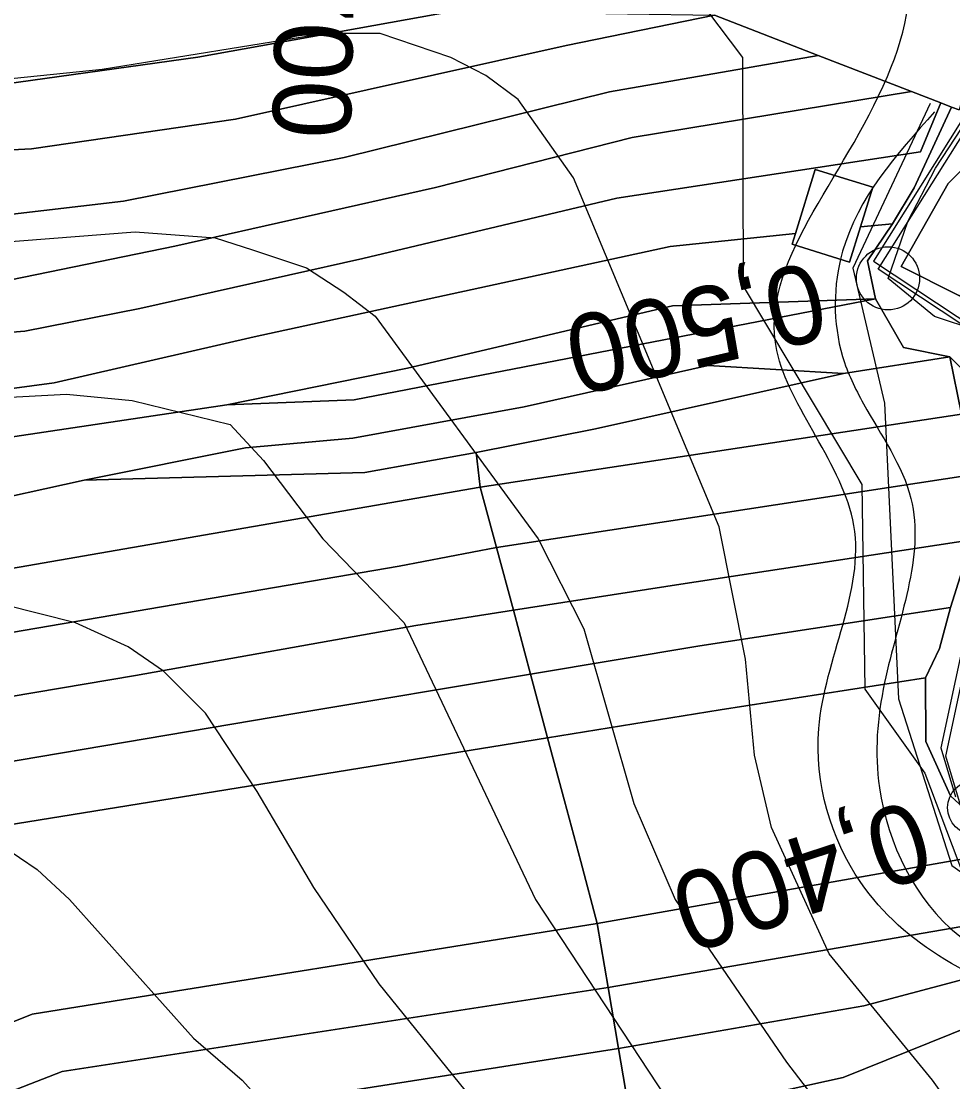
# Model space of a CAD drawing. Extents: x -510989 to -501240, y -1184665 to -1176098.
# Drawn here: x -503866.9 to -503711.9, y -1180892.3 to -1180716 of the extents above; entities that cross this region are included whole.
import ezdxf

# ---------------------------------------------------------------- set-up
doc = ezdxf.new("R2010")
doc.units = 0
for name, color, linetype in [('NAVRH_revitalizace_toku', 7, 'Continuous'), ('orna_puda', 7, 'Continuous'), ('ostatni_plocha_x_draha', 7, 'Continuous'), ('ostatni_plocha_x_jina_plocha', 7, 'Continuous'), ('ostatni_plocha_x_neplodna_puda', 7, 'Continuous'), ('popis', 7, 'Continuous'), ('STAV_zaplavove_uzemi', 7, 'Continuous'), ('trasovani_toku', 7, 'Continuous'), ('trvaly_travni_porost', 7, 'Continuous'), ('vodni_plocha_x_vodni_tok_v_koryt_prir_n_upr', 7, 'Continuous'), ('vrstevnice_01', 7, 'Continuous'), ('vrstevnice_02', 7, 'Continuous')]:
    doc.layers.add(name, color=color, linetype=linetype)

msp = doc.modelspace()

# ---------------------------------------------------------------- linework, layer by layer
at = {"layer": 'NAVRH_revitalizace_toku'}
msp.add_lwpolyline([(-503715.72, -1180729.64), (-503728.58, -1180757.02), (-503723.3, -1180779.46), (-503720.99, -1180828.62), (-503712.09, -1180856.33), (-503683.05, -1180876.79), (-503660.29, -1180915.06), (-503646.1, -1180928.92), (-503636.86, -1180932.55), (-503582.09, -1180922.98)], dxfattribs=at)
at = {"layer": 'orna_puda'}
for points in [[(-503791.21, -1180787.67), (-503790.52, -1180793.41), (-503886.07, -1180809.98), (-503906.63, -1180813.74), (-503995.57, -1180856.8), (-504000.67, -1180849.75), (-503985.2, -1180840.1), (-503947.96, -1180818.18), (-503913.79, -1180804.88), (-503856.38, -1180792.27), (-503809.74, -1180791.02)], [(-503787.82, -1180803.48), (-503804.02, -1180806.56), (-503899.63, -1180822.9), (-503989.53, -1180865.16), (-503995.57, -1180856.8), (-503906.63, -1180813.74), (-503886.07, -1180809.98), (-503790.52, -1180793.41)], [(-503787.82, -1180803.48), (-503785.02, -1180813.9), (-503801.25, -1180816.42), (-503847.86, -1180824.72), (-503893.86, -1180832.52), (-503983.07, -1180873.91), (-503989.53, -1180865.16), (-503899.63, -1180822.9), (-503804.02, -1180806.56)], [(-503801.25, -1180816.42), (-503785.02, -1180813.9), (-503782.17, -1180824.53), (-503821.34, -1180831.06), (-503888.51, -1180842.44), (-503977.26, -1180882.12), (-503983.07, -1180873.91), (-503893.86, -1180832.52), (-503847.86, -1180824.72)], [(-503782.17, -1180824.53), (-503779.33, -1180835.1), (-503882.25, -1180851.75), (-503970.9, -1180890.91), (-503977.26, -1180882.12), (-503888.51, -1180842.44), (-503821.34, -1180831.06)], [(-503771.06, -1180865.98), (-503769.26, -1180876.6), (-503860.04, -1180890.55), (-503946.76, -1180924.3), (-503952.68, -1180916.27), (-503865.05, -1180881.02)], [(-503767.53, -1180886.77), (-503765.56, -1180898.42), (-503792.31, -1180901.75), (-503816.49, -1180903.43), (-503854.78, -1180911.11), (-503907.01, -1180927.45), (-503916.79, -1180933.04), (-503932.08, -1180944.6), (-503940.32, -1180933.21), (-503853.33, -1180900.2)]]:
    msp.add_lwpolyline(points, close=True, dxfattribs=at)
at = {"layer": 'ostatni_plocha_x_draha'}
msp.add_lwpolyline([(-503705.69, -1180714.15), (-503707.85, -1180720.08), (-503710.91, -1180730.73), (-503712.16, -1180730.25), (-503713.94, -1180729.56), (-503718.83, -1180727.66), (-503734.33, -1180721.65), (-503751.58, -1180714.96)], dxfattribs=at)
at = {"layer": 'ostatni_plocha_x_jina_plocha'}
msp.add_lwpolyline([(-503725.25, -1180743.59), (-503727.3, -1180750.18), (-503729.11, -1180756.01), (-503738.66, -1180753.04), (-503738.11, -1180751.28), (-503734.81, -1180740.62)], close=True, dxfattribs=at)
at = {"layer": 'ostatni_plocha_x_neplodna_puda'}
msp.add_lwpolyline([(-504039.44, -1180861.88), (-504012.57, -1180841.28), (-503977.94, -1180819.74), (-503947.84, -1180806.36), (-503917.32, -1180796.6), (-503885.06, -1180787.56), (-503832.66, -1180779.76), (-503811.49, -1180778.89), (-503724.79, -1180762.12), (-503720.12, -1180770.21), (-503712.46, -1180771.79), (-503730.12, -1180774.54), (-503752.63, -1180773.19), (-503783.22, -1180780.09), (-503811.71, -1180785.3), (-503829.55, -1180786.9), (-503856.38, -1180792.27), (-503913.79, -1180804.88), (-503947.96, -1180818.18), (-503977.53, -1180832.29), (-504001.94, -1180847.99), (-504004.15, -1180849.69), (-504012.2, -1180855.12), (-504035.54, -1180874.36)], dxfattribs=at)
msp.add_lwpolyline([(-503752.63, -1180773.19), (-503730.12, -1180774.54), (-503771.38, -1180783.71), (-503791.21, -1180787.67), (-503809.74, -1180791.02), (-503856.38, -1180792.27), (-503829.55, -1180786.9), (-503811.71, -1180785.3), (-503783.22, -1180780.09)], close=True, dxfattribs=at)
at = {"layer": 'popis'}
msp.add_lwpolyline([(-503649.8, -1180907.28), (-503655.29, -1180884.69), (-503661.2, -1180878.06), (-503664.65, -1180867.12), (-503674.87, -1180861.64), (-503690.55, -1180866.1), (-503710.66, -1180846.29), (-503713.12, -1180838.14), (-503708.23, -1180815.41), (-503704.74, -1180795.04), (-503703.38, -1180771.06), (-503724.34, -1180757.19), (-503716.64, -1180744.95), (-503708.94, -1180732.71), (-503710.1, -1180732.08), (-503707.05, -1180721.42), (-503703.98, -1180713)], dxfattribs=at)
at = {"layer": 'STAV_zaplavove_uzemi'}
for points in [[(-504540.1, -1180857.4), (-504577.6, -1180869.9), (-504578.56, -1180860.28), (-504550.67, -1180843.94), (-504523.75, -1180837.2), (-504478.55, -1180823.74), (-504444.9, -1180804.51), (-504446.82, -1180793.93), (-504446.82, -1180779.51), (-504445.86, -1180755.47), (-504441.05, -1180745.85), (-504426.63, -1180754.51), (-504417.97, -1180766.04), (-504413.17, -1180777.58), (-504398.74, -1180788.16), (-504367.97, -1180786.24), (-504329.51, -1180770.85), (-504283.35, -1180754.51), (-504262.2, -1180724.7), (-504238.16, -1180694.89), (-504218.92, -1180663.15), (-504185.27, -1180631.42), (-504166.04, -1180606.42), (-504143.92, -1180591.03), (-504113.15, -1180572.76), (-504085.26, -1180570.84), (-504067.95, -1180564.11), (-504042.95, -1180584.3), (-504041.99, -1180609.3), (-504034.29, -1180620.84), (-504019.87, -1180632.38), (-503985.25, -1180627.57), (-503970.83, -1180622.77), (-503966.98, -1180607.38), (-503969.87, -1180574.69), (-503950.64, -1180559.3), (-503899.67, -1180566.99), (-503832.36, -1180592), (-503773.38, -1180619.38), (-503737.54, -1180645.61), (-503699.95, -1180679.7), (-503682.47, -1180704.18), (-503669.35, -1180719.04), (-503664.11, -1180725.16), (-503685.09, -1180722.54), (-503689.46, -1180721.66), (-503691.21, -1180741.77), (-503665.86, -1180776.74), (-503654.49, -1180807.33), (-503622.15, -1180837.93), (-503605.54, -1180857.16), (-503581.94, -1180873.77), (-503569.7, -1180887.76), (-503551.34, -1180899.12), (-503533.86, -1180905.24), (-503519.87, -1180914.86), (-503521.62, -1180886.01), (-503509.38, -1180869.4), (-503486.65, -1180862.41), (-503463.92, -1180863.28), (-503442.94, -1180864.15), (-503421.09, -1180871.15), (-503407.1, -1180879.02), (-503403.6, -1180885.13), (-503432.45, -1180912.23), (-503450.81, -1180934.96), (-503458.68, -1180948.07), (-503460.51, -1180958), (-503445.13, -1180968.57), (-503429.74, -1180958.96), (-503410.51, -1180930.11), (-503389.35, -1180907.03), (-503369.16, -1180886.84), (-503347.04, -1180874.34), (-503333.58, -1180868.57), (-503300.89, -1180867.61), (-503271.08, -1180854.15), (-503218.19, -1180816.64), (-503177.8, -1180772.41), (-503136.45, -1180737.79), (-503127.8, -1180727.21), (-503108.57, -1180722.41), (-503094.14, -1180728.18), (-503074.91, -1180728.18), (-503051.83, -1180714.71), (-503035.48, -1180702.21), (-503022.02, -1180736.83), (-503014.33, -1180767.6), (-503006.64, -1180784.91), (-502997.02, -1180789.72), (-502932.59, -1180779.14)], [(-503691.1, -1180709.63), (-503698.14, -1180689.92), (-503726.29, -1180661.77), (-503758.67, -1180635.02), (-503793.87, -1180613.9), (-503848.78, -1180591.37), (-503885.38, -1180575.88), (-503937.22, -1180564.11), (-503952.58, -1180564.11), (-503964.1, -1180580.75), (-503962.82, -1180602.51), (-503964.1, -1180625.54), (-503990.97, -1180635.78), (-504028.09, -1180635.78), (-504080.57, -1180656.26), (-504118.96, -1180675.46), (-504153.52, -1180702.34), (-504177.84, -1180745.85), (-504193.2, -1180768.89), (-504226.47, -1180789.37), (-504318.63, -1180820.09), (-504383.9, -1180844.41), (-504463.25, -1180867.44), (-504524.69, -1180885.36), (-504582.26, -1180902.78), (-504631.98, -1180942.98), (-504690.15, -1180991.64), (-504735.64, -1181042.41), (-504756.79, -1181076.26), (-504777.95, -1181112.22)], [(-504594.17, -1181642.09), (-504629.77, -1181535.28), (-504650.39, -1181443.46), (-504674.75, -1181355.39), (-504706.6, -1181265.44), (-504719.72, -1181182.99), (-504747.83, -1181113.66), (-504727.29, -1181064.42), (-504683.65, -1181020.77), (-504624.52, -1180967.28), (-504575.24, -1180927.85), (-504544.27, -1180915.18), (-504445.72, -1180881.39), (-504404.89, -1180867.31), (-504292.26, -1180829.3), (-504179.63, -1180791.29), (-504099.38, -1180734.98), (-504020.54, -1180698.37), (-503957.18, -1180675.84), (-503893.83, -1180664.58), (-503865.67, -1180678.66), (-503817.8, -1180689.92), (-503788.24, -1180689.92), (-503764.3, -1180695.55), (-503736.15, -1180687.11), (-503717.85, -1180698.37), (-503716.44, -1180708.23)], [(-502250.32, -1184002.61), (-502355.07, -1183875.41), (-502442.37, -1183790.61), (-502477.29, -1183700.82), (-502532.16, -1183578.61), (-502567.08, -1183448.91), (-502626.05, -1183402.34), (-502705.41, -1183380.59), (-502814.2, -1183349.87), (-502882.03, -1183297.39), (-502931.95, -1183237.24), (-503042.02, -1183107.97), (-503139.64, -1183018.94), (-503222.14, -1182957.59), (-503308.56, -1182839.96), (-503316.24, -1182784.92), (-503330.32, -1182756.77), (-503348.24, -1182719.65), (-503334.16, -1182651.82), (-503323.92, -1182595.5), (-503313.68, -1182526.39), (-503294.1, -1182480.5), (-503251.86, -1182396.03), (-503229.34, -1182314.37), (-503216.1, -1182227.15), (-503242.43, -1182174.5), (-503271.86, -1182129.59), (-503287.34, -1182081.58), (-503343.88, -1182028.1), (-503361.79, -1182008.91), (-503396.35, -1181952.59), (-503442.43, -1181933.39), (-503497.46, -1181888.6), (-503525.62, -1181860.44), (-503528.18, -1181837.4), (-503548.66, -1181767.01), (-503558.9, -1181729.89), (-503576.82, -1181682.53), (-503578.1, -1181621.1), (-503567.86, -1181572.46), (-503552.5, -1181536.63), (-503538.04, -1181458.36), (-503518.33, -1181411.9), (-503509.88, -1181341.51), (-503497.21, -1181207.63), (-503499.77, -1181097.56), (-503498.02, -1181031.35), (-503510.82, -1180970.85), (-503549.22, -1180952.23), (-503571.32, -1180940.6), (-503605.07, -1180937.11), (-503651.61, -1180939.44), (-503671.39, -1180917.33), (-503679.53, -1180892.89), (-503713.27, -1180871.95), (-503727.24, -1180859.15), (-503734.22, -1180833.55), (-503728.4, -1180799.81), (-503741.2, -1180770.72), (-503722.82, -1180725.17), (-503721.54, -1180703.41), (-503731.78, -1180697.01), (-503767.61, -1180699.57), (-503790.65, -1180697.01), (-503817.53, -1180697.01), (-503861.04, -1180686.77), (-503889.2, -1180675.25), (-503900.72, -1180668.85), (-503953.2, -1180679.09), (-503997.99, -1180697.01), (-504063.27, -1180722.61), (-504109.34, -1180749.49), (-504142.62, -1180776.36), (-504177.18, -1180796.84), (-504211.73, -1180817.32), (-504414.98, -1180961.5), (-504472.7, -1180998.11), (-504544.51, -1181068.5), (-504600.82, -1181143.12), (-504621.94, -1181196.62), (-504641.65, -1181267.01), (-504660.25, -1181350.62), (-504634.7, -1181398.32), (-504617.66, -1181447.72), (-504600.62, -1181492.01), (-504587, -1181548.23), (-504592.11, -1181628.29), (-504569.96, -1181682.81), (-504568.26, -1181664.07), (-504554.63, -1181621.48), (-504547.82, -1181597.63)], [(-503714.98, -1180731.03), (-503730.27, -1180754.23), (-503730.27, -1180771.71), (-503726.78, -1180779.58), (-503718.91, -1180795.31), (-503723.28, -1180825.91), (-503724.15, -1180843.39), (-503711.04, -1180867.87), (-503683.07, -1180880.11), (-503667.33, -1180894.1), (-503661.21, -1180911.58), (-503650.72, -1180926.44), (-503637.61, -1180932.56), (-503612.26, -1180929.06), (-503601.77, -1180929.06), (-503577.29, -1180926.44)]]:
    msp.add_spline(points, degree=3, dxfattribs=at)
at = {"layer": 'trasovani_toku'}
for p, q in [((-503714.8, -1180740.42), (-503709.36, -1180732.03)), ((-503719.43, -1180749.28), (-503714.8, -1180740.42)), ((-503722.71, -1180758.72), (-503719.43, -1180749.28)), ((-503714.98, -1180765.07), (-503722.71, -1180758.72)), ((-503705.5, -1180768.24), (-503714.98, -1180765.07))]:
    msp.add_line(p, q, dxfattribs=at)
for centre, radius in [((-503722.71, -1180758.72), 5.25), ((-503708.31, -1180846.71), 4.5)]:
    msp.add_circle(centre, radius, dxfattribs=at)
at = {"layer": 'trvaly_travni_porost'}
for points in [[(-504042.72, -1180773.54), (-504004.99, -1180751.36), (-503977.3, -1180737.63), (-503942.31, -1180725.3), (-503904.17, -1180716.89), (-503883.3, -1180715.93), (-503864.26, -1180713.18), (-503839.35, -1180710.77), (-503808.49, -1180705.28), (-503794.99, -1180714.3), (-503837.47, -1180721.93), (-503874.52, -1180727.1), (-503902.61, -1180728.83), (-503932.95, -1180734.75), (-503973.31, -1180747.67), (-504005.62, -1180763.69), (-504037.66, -1180782.1)], [(-504037.66, -1180782.1), (-504005.62, -1180763.69), (-503973.31, -1180747.67), (-503932.95, -1180734.75), (-503902.61, -1180728.83), (-503874.52, -1180727.1), (-503837.47, -1180721.93), (-503794.99, -1180714.3), (-503751.58, -1180714.96), (-503776.25, -1180720.02), (-503831.21, -1180732.25), (-503865.14, -1180737.17), (-503904.29, -1180739.18), (-503932.67, -1180745.69), (-503969.51, -1180757.54), (-503998.39, -1180770.77), (-504030.03, -1180788.94), (-504063.16, -1180813.21)], [(-504063.16, -1180813.21), (-504030.03, -1180788.94), (-503998.39, -1180770.77), (-503969.51, -1180757.54), (-503932.67, -1180745.69), (-503904.29, -1180739.18), (-503865.14, -1180737.17), (-503831.21, -1180732.25), (-503776.25, -1180720.02), (-503751.58, -1180714.96), (-503734.33, -1180721.65), (-503769.03, -1180727.73), (-503813.13, -1180738.61), (-503849.83, -1180745.87), (-503870.18, -1180748.3), (-503899.27, -1180749.26), (-503931.21, -1180756.27), (-503963.78, -1180766.75), (-503992.09, -1180779.49), (-504022.36, -1180795.88), (-504041.62, -1180809.25)], [(-504041.62, -1180809.25), (-504022.36, -1180795.88), (-503992.09, -1180779.49), (-503963.78, -1180766.75), (-503931.21, -1180756.27), (-503899.27, -1180749.26), (-503870.18, -1180748.3), (-503849.83, -1180745.87), (-503813.13, -1180738.61), (-503769.03, -1180727.73), (-503734.33, -1180721.65), (-503718.83, -1180727.66), (-503765.25, -1180735.33), (-503797.94, -1180743.63), (-503841.33, -1180753.39), (-503870.79, -1180759.43), (-503892.61, -1180760.07), (-503924.98, -1180765.97), (-503956.19, -1180776.53), (-503991.43, -1180791.38), (-504023.05, -1180809.84), (-504056.44, -1180835.48)], [(-504056.44, -1180835.48), (-504023.05, -1180809.84), (-503991.43, -1180791.38), (-503956.19, -1180776.53), (-503924.98, -1180765.97), (-503892.61, -1180760.07), (-503870.79, -1180759.43), (-503841.33, -1180753.39), (-503797.94, -1180743.63), (-503765.25, -1180735.33), (-503718.83, -1180727.66), (-503713.94, -1180729.56), (-503717.3, -1180737.67), (-503767.83, -1180745.41), (-503810.06, -1180755.43), (-503847.11, -1180763.72), (-503866.27, -1180767.48), (-503888.79, -1180769.29), (-503926.39, -1180777.3), (-503957.3, -1180787.32), (-503991.55, -1180802.99), (-504021.35, -1180820.39), (-504059.78, -1180851.29)], [(-503888.79, -1180769.29), (-503866.27, -1180767.48), (-503847.11, -1180763.72), (-503810.06, -1180755.43), (-503767.83, -1180745.41), (-503717.3, -1180737.67), (-503713.94, -1180729.56), (-503712.16, -1180730.25), (-503718.38, -1180743.68), (-503721.99, -1180749.64), (-503727.3, -1180750.18), (-503725.25, -1180743.59), (-503734.81, -1180740.62), (-503738.11, -1180751.28), (-503758.92, -1180753.4), (-503828.13, -1180768.47), (-503861.35, -1180776.11), (-503887.41, -1180779.6)], [(-503646.74, -1180906.33), (-503651.42, -1180882.39), (-503657.99, -1180878.19), (-503662.57, -1180864.12), (-503673.15, -1180857.62), (-503690.05, -1180862.98), (-503708.53, -1180844.02), (-503702.72, -1180809.44), (-503698.83, -1180769.06), (-503710.95, -1180761.56), (-503720.54, -1180756.73), (-503712.71, -1180742.95), (-503704.32, -1180734.66), (-503679.96, -1180745.79), (-503652.43, -1180765.54), (-503651.41, -1180800.07), (-503642.71, -1180841.68), (-503624.56, -1180864.2), (-503586.09, -1180880.71), (-503573.22, -1180872), (-503577.46, -1180879.28), (-503577.03, -1180889.84), (-503573.89, -1180895.46)], [(-503887.41, -1180779.6), (-503861.35, -1180776.11), (-503828.13, -1180768.47), (-503758.92, -1180753.4), (-503738.11, -1180751.28), (-503738.66, -1180753.04), (-503729.11, -1180756.01), (-503727.3, -1180750.18), (-503721.99, -1180749.64), (-503726.11, -1180755.8), (-503724.79, -1180762.12), (-503758.56, -1180763.27), (-503802.61, -1180773.63), (-503832.66, -1180779.76), (-503885.06, -1180787.56)]]:
    msp.add_lwpolyline(points, dxfattribs=at)
for points in [[(-503724.79, -1180762.12), (-503811.49, -1180778.89), (-503832.66, -1180779.76), (-503802.61, -1180773.63), (-503758.56, -1180763.27)], [(-503712.46, -1180771.79), (-503710.5, -1180781.28), (-503790.52, -1180793.41), (-503791.21, -1180787.67), (-503771.38, -1180783.71), (-503730.12, -1180774.54)], [(-503712.46, -1180771.79), (-503705.35, -1180778.83), (-503705.49, -1180780.5), (-503710.5, -1180781.28)], [(-503705.49, -1180780.5), (-503706.09, -1180791.02), (-503708.43, -1180791.35), (-503787.82, -1180803.48), (-503790.52, -1180793.41), (-503710.5, -1180781.28)], [(-503706.09, -1180791.02), (-503707.38, -1180796.44), (-503708.76, -1180802.21), (-503757.16, -1180809.57), (-503785.02, -1180813.9), (-503787.82, -1180803.48), (-503708.43, -1180791.35)], [(-503757.16, -1180809.57), (-503708.76, -1180802.21), (-503712.31, -1180813.43), (-503754.01, -1180819.83), (-503782.17, -1180824.53), (-503785.02, -1180813.9)], [(-503712.31, -1180813.43), (-503714.13, -1180820.26), (-503716.5, -1180825.14), (-503750.63, -1180830.46), (-503779.33, -1180835.1), (-503782.17, -1180824.53), (-503754.01, -1180819.83)], [(-503716.5, -1180825.14), (-503716.43, -1180835.69), (-503712.31, -1180844.75), (-503710.85, -1180846.15), (-503704.09, -1180854.37), (-503704.02, -1180854.44), (-503710.17, -1180855.23), (-503771.06, -1180865.98), (-503773.82, -1180855.67), (-503776.53, -1180845.55), (-503779.33, -1180835.1), (-503750.63, -1180830.46)], [(-503776.53, -1180845.55), (-503773.82, -1180855.67), (-503771.06, -1180865.98), (-503865.05, -1180881.02), (-503952.68, -1180916.27), (-503958.42, -1180908.17), (-503964.62, -1180899.6), (-503970.9, -1180890.91), (-503882.25, -1180851.75), (-503779.33, -1180835.1)], [(-503710.17, -1180855.23), (-503704.02, -1180854.44), (-503695.45, -1180863.15), (-503695, -1180863.61), (-503705.63, -1180865.65), (-503769.26, -1180876.6), (-503771.06, -1180865.98)], [(-503705.63, -1180865.65), (-503695, -1180863.61), (-503691.14, -1180867.51), (-503687.37, -1180868.91), (-503690.29, -1180869.75), (-503699.43, -1180872.39), (-503726.76, -1180879.68), (-503767.53, -1180886.77), (-503769.26, -1180876.6)], [(-503670.09, -1180867.12), (-503679.84, -1180871.31), (-503730.16, -1180891.56), (-503753.32, -1180896.65), (-503765.56, -1180898.42), (-503767.53, -1180886.77), (-503726.76, -1180879.68), (-503699.43, -1180872.39), (-503690.29, -1180869.75), (-503687.37, -1180868.91), (-503680.95, -1180867.58), (-503673.46, -1180864.37)], [(-503667.47, -1180869.25), (-503666.68, -1180877.52), (-503698.26, -1180890.09), (-503697.67, -1180891.58), (-503692.49, -1180904.57), (-503705.75, -1180910.03), (-503730.15, -1180916.5), (-503757.2, -1180922.27), (-503763.41, -1180911.09), (-503765.56, -1180898.42), (-503753.32, -1180896.65), (-503730.16, -1180891.56), (-503679.84, -1180871.31), (-503670.09, -1180867.12)], [(-503769.26, -1180876.6), (-503767.53, -1180886.77), (-503853.33, -1180900.2), (-503940.32, -1180933.21), (-503946.76, -1180924.3), (-503860.04, -1180890.55)]]:
    msp.add_lwpolyline(points, close=True, dxfattribs=at)
at = {"layer": 'vodni_plocha_x_vodni_tok_v_koryt_prir_n_upr'}
for points in [[(-503705.35, -1180778.83), (-503712.46, -1180771.79), (-503720.12, -1180770.21), (-503724.79, -1180762.12), (-503726.11, -1180755.8), (-503721.99, -1180749.64), (-503718.38, -1180743.68), (-503712.16, -1180730.25), (-503710.91, -1180730.73)], [(-503709.75, -1180731.36), (-503725.15, -1180755.84), (-503704.2, -1180769.7)], [(-503703.38, -1180771.06), (-503724.34, -1180757.19), (-503708.94, -1180732.71)], [(-503704.32, -1180734.66), (-503712.71, -1180742.95), (-503720.54, -1180756.73), (-503710.95, -1180761.56)], [(-503710.85, -1180846.15), (-503712.31, -1180844.75), (-503716.43, -1180835.69), (-503716.5, -1180825.14), (-503714.13, -1180820.26), (-503712.31, -1180813.43), (-503708.76, -1180802.21)], [(-503709.05, -1180814.03), (-503713.94, -1180836.75), (-503711.49, -1180844.9)], [(-503710.66, -1180846.29), (-503713.12, -1180838.14), (-503708.23, -1180815.41)]]:
    msp.add_lwpolyline(points, dxfattribs=at)
at = {"layer": 'vrstevnice_01'}
for points in [[(-503700.31, -1180913), (-503715.31, -1180892), (-503732.5, -1180871), (-503742.09, -1180850), (-503744.91, -1180838), (-503746.41, -1180822), (-503750.81, -1180800), (-503775, -1180742), (-503784.19, -1180729), (-503789.59, -1180725), (-503795.41, -1180722), (-503807.19, -1180718), (-503816.31, -1180718), (-503853.41, -1180724), (-503882.59, -1180727), (-503896.31, -1180728), (-503908.81, -1180727), (-503923.31, -1180724), (-503952.69, -1180716), (-503965.19, -1180716), (-503974.41, -1180718), (-504045.31, -1180743)], [(-504045.81, -1180830), (-504031, -1180825), (-504019.19, -1180818), (-503992.41, -1180798), (-503979.19, -1180792), (-503961.91, -1180790), (-503943.41, -1180791), (-503923.81, -1180789), (-503879.09, -1180779), (-503859.31, -1180778), (-503848.41, -1180779), (-503832.09, -1180783), (-503826.59, -1180789), (-503816.69, -1180802), (-503803.19, -1180816), (-503781.31, -1180862), (-503751, -1180908)], [(-504038.09, -1180887), (-504017.91, -1180881), (-504008.59, -1180876), (-503983.69, -1180858), (-503971, -1180853), (-503936.81, -1180845), (-503910.09, -1180843), (-503889.81, -1180844), (-503876, -1180849), (-503864.19, -1180857), (-503858.81, -1180862), (-503838.19, -1180885), (-503830.09, -1180892), (-503812.91, -1180911)]]:
    msp.add_lwpolyline(points, dxfattribs=at)
at = {"layer": 'vrstevnice_02'}
for points in [[(-503768.81, -1180693), (-503746.91, -1180722), (-503746.81, -1180760), (-503727.09, -1180793), (-503726.59, -1180827), (-503716.59, -1180841), (-503707.5, -1180865), (-503682.5, -1180883), (-503660.5, -1180925), (-503640.91, -1180952), (-503634, -1180957), (-503604.81, -1180966), (-503591.59, -1180974), (-503589.31, -1180977), (-503586.91, -1180987), (-503584.5, -1180992), (-503577.81, -1180998), (-503562.31, -1181002), (-503559, -1181004), (-503553.81, -1181010), (-503548.19, -1181045), (-503550.31, -1181125), (-503565.09, -1181217)], [(-504060.91, -1180802), (-504015.31, -1180775), (-504003.41, -1180765), (-503987.41, -1180759), (-503968.81, -1180756), (-503950.59, -1180756), (-503938.59, -1180758), (-503924.91, -1180757), (-503847.91, -1180751), (-503834.59, -1180752), (-503828.41, -1180754), (-503819.41, -1180757), (-503813.19, -1180761), (-503808, -1180765), (-503780.91, -1180802), (-503773.31, -1180817), (-503765, -1180846), (-503758.09, -1180862), (-503739.59, -1180889), (-503718.91, -1180916)], [(-503780.59, -1180909), (-503807.31, -1180876), (-503818.19, -1180860), (-503827.59, -1180844), (-503836.19, -1180831), (-503843.19, -1180824), (-503849.09, -1180820), (-503857.81, -1180816), (-503869.69, -1180813), (-503878.69, -1180812), (-503896.91, -1180812), (-503918.19, -1180813), (-503943.19, -1180818), (-503962.31, -1180819), (-503979.69, -1180824), (-503987, -1180828), (-504021.41, -1180853), (-504036.81, -1180860)]]:
    msp.add_lwpolyline(points, dxfattribs=at)

# ---------------------------------------------------------------- texts
at = {"layer": 'trasovani_toku'}
for s, rotation, p in [('0,700', 268.6986, (-503824.12, -1180691.83)), ('0,500', 193.0605, (-503734.94, -1180755.8)), ('0,400', 198.0906, (-503718.4, -1180845.22))]:
    msp.add_text(s, height=13, rotation=rotation, dxfattribs=at).set_placement(p)

doc.saveas('drawing.dxf')
